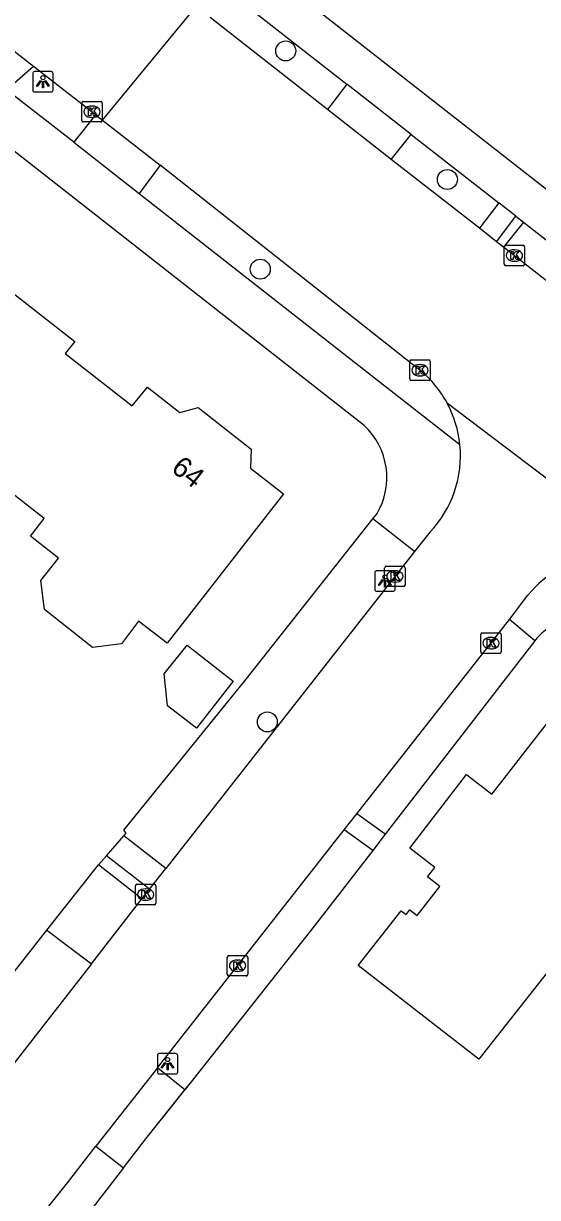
# Model space of a CAD drawing. Extents: x 157321 to 158827, y 386650 to 388532.
# Drawn here: x 158107.3 to 158132.5, y 387123.1 to 387180.6 of the extents above; entities that cross this region are included whole.
import ezdxf

# ---------------------------------------------------------------- set-up
doc = ezdxf.new("R2010")
doc.units = 0
for name, color, linetype in [('IMGEO_Boom', 7, 'Continuous'), ('IMGEO_Groenvoorziening', 7, 'Continuous'), ('IMGEO_Hek', 7, 'Continuous'), ('IMGEO_Kolk', 7, 'Continuous'), ('IMGEO_Lichtpunt', 7, 'Continuous'), ('IMGEO_Muur', 7, 'Continuous'), ('IMGEO_Pand', 7, 'Continuous'), ('IMGEO_Pand_nummerreeks', 7, 'Continuous'), ('IMGEO_Rijbaan_lokaal_gesloten', 7, 'Continuous'), ('IMGEO_Rijbaan_lokaal_open', 7, 'Continuous'), ('IMGEO_Voetpad_open', 7, 'Continuous')]:
    doc.layers.add(name, color=color, linetype=linetype)

msp = doc.modelspace()

# ---------------------------------------------------------------- linework, layer by layer
at = {"layer": 'IMGEO_Boom'}
for centre in [(158120.127, 387179.23), (158128.043, 387172.932), (158118.879, 387168.543), (158119.226, 387146.369)]:
    msp.add_circle(centre, 0.489, dxfattribs=at)
at = {"layer": 'IMGEO_Groenvoorziening'}
for points in [[(158106.457, 387177.333), (158107.771, 387178.477)], [(158131.766, 387170.849), (158130.798, 387169.613)], [(158112.201, 387140.787), (158112.319, 387140.92), (158112.201, 387141.066), (158118.195, 387148.455), (158124.396, 387156.312)], [(158132.321, 387150.339), (158124.993, 387140.864)], [(158124.385, 387140.078), (158121.52, 387136.374), (158115.187, 387128.358)], [(158110.955, 387139.377), (158111.344, 387139.818)], [(158099.845, 387125.22), (158108.426, 387136.164)], [(158112.176, 387124.535), (158110.785, 387122.735), (158109.836, 387121.523)]]:
    msp.add_lwpolyline(points, dxfattribs=at)
at = {"layer": 'IMGEO_Hek'}
msp.add_lwpolyline([(158112.201, 387141.066), (158118.195, 387148.455)], dxfattribs=at)
at = {"layer": 'IMGEO_Kolk'}
for p, q in [((158110.213, 387176.75), (158111.065, 387176.75)), ((158110.138, 387175.824), (158110.138, 387176.676)), ((158110.626, 387176.53), (158110.651, 387176.53)), ((158111.139, 387176.676), (158111.139, 387175.824)), ((158111.065, 387175.75), (158110.213, 387175.75)), ((158110.649, 387175.97), (158110.624, 387175.97)), ((158130.828, 387168.785), (158130.828, 387169.637)), ((158130.903, 387169.711), (158131.755, 387169.711)), ((158131.316, 387169.491), (158131.341, 387169.491)), ((158131.829, 387169.637), (158131.829, 387168.785)), ((158131.755, 387168.711), (158130.903, 387168.711)), ((158131.339, 387168.931), (158131.314, 387168.931)), ((158126.277, 387164.094), (158127.129, 387164.094)), ((158126.202, 387163.168), (158126.202, 387164.02)), ((158126.69, 387163.874), (158126.715, 387163.874)), ((158127.203, 387164.02), (158127.203, 387163.168)), ((158127.129, 387163.094), (158126.277, 387163.094)), ((158126.713, 387163.314), (158126.688, 387163.314)), ((158124.972, 387153.07), (158124.972, 387153.922)), ((158125.047, 387153.996), (158125.899, 387153.996)), ((158125.46, 387153.776), (158125.485, 387153.776)), ((158125.973, 387153.922), (158125.973, 387153.07)), ((158125.483, 387153.216), (158125.458, 387153.216)), ((158125.899, 387152.996), (158125.047, 387152.996)), ((158129.677, 387149.8), (158129.677, 387150.652)), ((158129.752, 387150.726), (158130.604, 387150.726)), ((158130.165, 387150.506), (158130.19, 387150.506)), ((158130.678, 387150.652), (158130.678, 387149.8)), ((158130.604, 387149.726), (158129.752, 387149.726)), ((158130.188, 387149.946), (158130.163, 387149.946)), ((158112.765, 387137.489), (158112.765, 387138.341)), ((158112.84, 387138.415), (158113.692, 387138.415)), ((158113.253, 387138.195), (158113.278, 387138.195)), ((158113.766, 387138.341), (158113.766, 387137.489)), ((158113.276, 387137.635), (158113.251, 387137.635)), ((158113.692, 387137.415), (158112.84, 387137.415)), ((158117.265, 387134), (158117.265, 387134.852)), ((158117.34, 387134.926), (158118.192, 387134.926)), ((158118.266, 387134.852), (158118.266, 387134)), ((158117.753, 387134.706), (158117.778, 387134.706)), ((158118.192, 387133.926), (158117.34, 387133.926)), ((158117.776, 387134.146), (158117.751, 387134.146))]:
    msp.add_line(p, q, dxfattribs=at)
for points in [[(158110.213, 387176.75), (158111.065, 387176.75)], [(158110.138, 387175.824), (158110.138, 387176.676)], [(158110.459, 387176.45), (158110.582, 387176.45), (158110.582, 387176.299), (158110.712, 387176.45), (158110.876, 387176.45), (158110.73, 387176.299), (158110.883, 387176.05), (158110.731, 387176.05), (158110.646, 387176.214), (158110.582, 387176.147), (158110.582, 387176.05), (158110.459, 387176.05), (158110.459, 387176.45)], [(158111.139, 387176.676), (158111.139, 387175.824)], [(158111.065, 387175.75), (158110.213, 387175.75)], [(158130.828, 387168.785), (158130.828, 387169.637)], [(158130.903, 387169.711), (158131.755, 387169.711)], [(158131.149, 387169.411), (158131.272, 387169.411), (158131.272, 387169.26), (158131.402, 387169.411), (158131.566, 387169.411), (158131.42, 387169.26), (158131.573, 387169.011), (158131.421, 387169.011), (158131.336, 387169.175), (158131.272, 387169.108), (158131.272, 387169.011), (158131.149, 387169.011), (158131.149, 387169.411)], [(158131.829, 387169.637), (158131.829, 387168.785)], [(158131.755, 387168.711), (158130.903, 387168.711)], [(158126.277, 387164.094), (158127.129, 387164.094)], [(158126.202, 387163.168), (158126.202, 387164.02)], [(158126.523, 387163.794), (158126.646, 387163.794), (158126.646, 387163.643), (158126.776, 387163.794), (158126.94, 387163.794), (158126.794, 387163.643), (158126.947, 387163.394), (158126.795, 387163.394), (158126.71, 387163.558), (158126.646, 387163.491), (158126.646, 387163.394), (158126.523, 387163.394), (158126.523, 387163.794)], [(158127.203, 387164.02), (158127.203, 387163.168)], [(158127.129, 387163.094), (158126.277, 387163.094)], [(158124.972, 387153.07), (158124.972, 387153.922)], [(158125.047, 387153.996), (158125.899, 387153.996)], [(158125.973, 387153.922), (158125.973, 387153.07)], [(158125.293, 387153.696), (158125.416, 387153.696), (158125.416, 387153.545), (158125.546, 387153.696), (158125.71, 387153.696), (158125.564, 387153.545), (158125.717, 387153.296), (158125.565, 387153.296), (158125.48, 387153.46), (158125.416, 387153.393), (158125.416, 387153.296), (158125.293, 387153.296), (158125.293, 387153.696)], [(158125.899, 387152.996), (158125.047, 387152.996)], [(158129.677, 387149.8), (158129.677, 387150.652)], [(158129.752, 387150.726), (158130.604, 387150.726)], [(158129.998, 387150.426), (158130.121, 387150.426), (158130.121, 387150.275), (158130.251, 387150.426), (158130.415, 387150.426), (158130.269, 387150.275), (158130.422, 387150.026), (158130.27, 387150.026), (158130.185, 387150.19), (158130.121, 387150.123), (158130.121, 387150.026), (158129.998, 387150.026), (158129.998, 387150.426)], [(158130.678, 387150.652), (158130.678, 387149.8)], [(158130.604, 387149.726), (158129.752, 387149.726)], [(158112.765, 387137.489), (158112.765, 387138.341)], [(158112.84, 387138.415), (158113.692, 387138.415)], [(158113.766, 387138.341), (158113.766, 387137.489)], [(158113.086, 387138.115), (158113.209, 387138.115), (158113.209, 387137.964), (158113.339, 387138.115), (158113.503, 387138.115), (158113.357, 387137.964), (158113.51, 387137.715), (158113.358, 387137.715), (158113.273, 387137.879), (158113.209, 387137.812), (158113.209, 387137.715), (158113.086, 387137.715), (158113.086, 387138.115)], [(158113.692, 387137.415), (158112.84, 387137.415)], [(158117.265, 387134), (158117.265, 387134.852)], [(158117.34, 387134.926), (158118.192, 387134.926)], [(158118.266, 387134.852), (158118.266, 387134)], [(158117.586, 387134.626), (158117.709, 387134.626), (158117.709, 387134.475), (158117.839, 387134.626), (158118.003, 387134.626), (158117.857, 387134.475), (158118.01, 387134.226), (158117.858, 387134.226), (158117.773, 387134.39), (158117.709, 387134.323), (158117.709, 387134.226), (158117.586, 387134.226), (158117.586, 387134.626)], [(158118.192, 387133.926), (158117.34, 387133.926)]]:
    msp.add_lwpolyline(points, dxfattribs=at)
for centre, start, end in [((158110.215, 387176.674), 91.55205, 178.44795), ((158110.215, 387176.674), 91.55205, 178.44795), ((158111.063, 387176.674), 1.55205, 88.44795), ((158111.063, 387176.674), 1.55205, 88.44795), ((158110.215, 387175.826), 181.55205, 268.44795), ((158110.215, 387175.826), 181.55205, 268.44795), ((158111.063, 387175.826), 271.55205, 358.44795), ((158111.063, 387175.826), 271.55205, 358.44795), ((158130.905, 387169.635), 91.55205, 178.44795), ((158130.905, 387169.635), 91.55205, 178.44795), ((158131.753, 387169.635), 1.55205, 88.44795), ((158131.753, 387169.635), 1.55205, 88.44795), ((158130.905, 387168.787), 181.55205, 268.44795), ((158130.905, 387168.787), 181.55205, 268.44795), ((158131.753, 387168.787), 271.55205, 358.44795), ((158131.753, 387168.787), 271.55205, 358.44795), ((158126.279, 387164.018), 91.55205, 178.44795), ((158126.279, 387164.018), 91.55205, 178.44795), ((158127.127, 387164.018), 1.55205, 88.44795), ((158127.127, 387164.018), 1.55205, 88.44795), ((158126.279, 387163.17), 181.55205, 268.44795), ((158126.279, 387163.17), 181.55205, 268.44795), ((158127.127, 387163.17), 271.55205, 358.44795), ((158127.127, 387163.17), 271.55205, 358.44795), ((158125.049, 387153.92), 91.55205, 178.44795), ((158125.049, 387153.92), 91.55205, 178.44795), ((158125.897, 387153.92), 1.55205, 88.44795), ((158125.897, 387153.92), 1.55205, 88.44795), ((158125.049, 387153.072), 181.55205, 268.44795), ((158125.049, 387153.072), 181.55205, 268.44795), ((158125.897, 387153.072), 271.55205, 358.44795), ((158125.897, 387153.072), 271.55205, 358.44795), ((158129.754, 387150.65), 91.55205, 178.44795), ((158129.754, 387150.65), 91.55205, 178.44795), ((158130.602, 387150.65), 1.55205, 88.44795), ((158130.602, 387150.65), 1.55205, 88.44795), ((158129.754, 387149.802), 181.55205, 268.44795), ((158129.754, 387149.802), 181.55205, 268.44795), ((158130.602, 387149.802), 271.55205, 358.44795), ((158130.602, 387149.802), 271.55205, 358.44795), ((158112.842, 387138.339), 91.55205, 178.44795), ((158112.842, 387138.339), 91.55205, 178.44795), ((158113.69, 387138.339), 1.55205, 88.44795), ((158113.69, 387138.339), 1.55205, 88.44795), ((158112.842, 387137.491), 181.55205, 268.44795), ((158112.842, 387137.491), 181.55205, 268.44795), ((158113.69, 387137.491), 271.55205, 358.44795), ((158113.69, 387137.491), 271.55205, 358.44795), ((158117.342, 387134.85), 91.55205, 178.44795), ((158117.342, 387134.85), 91.55205, 178.44795), ((158118.19, 387134.85), 1.55205, 88.44795), ((158118.19, 387134.85), 1.55205, 88.44795), ((158117.342, 387134.002), 181.55205, 268.44795), ((158117.342, 387134.002), 181.55205, 268.44795), ((158118.19, 387134.002), 271.55205, 358.44795), ((158118.19, 387134.002), 271.55205, 358.44795)]:
    msp.add_arc(centre, 0.0765, start, end, dxfattribs=at)
for centre, major_axis, ratio, start_param, end_param in [((158110.625, 387176.25), (-0.387, 0.002), 0.722429, 4.712389, 7.853982), ((158110.65, 387176.25), (-0.39, 0.002), 0.717154, 1.570796, 4.712389), ((158131.315, 387169.211), (-0.387, 0.002), 0.722429, 4.712389, 7.853982), ((158131.34, 387169.211), (-0.39, 0.002), 0.717154, 1.570796, 4.712389), ((158126.689, 387163.594), (-0.387, 0.002), 0.722429, 4.712389, 7.853982), ((158126.714, 387163.594), (-0.39, 0.002), 0.717154, 1.570796, 4.712389), ((158125.459, 387153.496), (-0.387, 0.002), 0.722429, 4.712389, 7.853982), ((158125.484, 387153.496), (-0.39, 0.002), 0.717154, 1.570796, 4.712389), ((158130.164, 387150.226), (-0.387, 0.002), 0.722429, 4.712389, 7.853982), ((158130.189, 387150.226), (-0.39, 0.002), 0.717154, 1.570796, 4.712389), ((158113.252, 387137.915), (-0.387, 0.002), 0.722429, 4.712389, 7.853982), ((158113.277, 387137.915), (-0.39, 0.002), 0.717154, 1.570796, 4.712389), ((158117.752, 387134.426), (-0.387, 0.002), 0.722429, 4.712389, 7.853982), ((158117.777, 387134.426), (-0.39, 0.002), 0.717154, 1.570796, 4.712389)]:
    msp.add_ellipse(centre, major_axis=major_axis, ratio=ratio, start_param=start_param, end_param=end_param, dxfattribs=at)
at = {"layer": 'IMGEO_Lichtpunt'}
for p, q in [((158107.734, 387178.122), (158107.734, 387177.315)), ((158107.734, 387178.122), (158107.734, 387177.315)), ((158108.636, 387178.217), (158107.828, 387178.217)), ((158108.636, 387178.217), (158107.828, 387178.217)), ((158108.73, 387177.315), (158108.73, 387178.122)), ((158108.73, 387177.315), (158108.73, 387178.122)), ((158107.828, 387177.221), (158108.636, 387177.221)), ((158107.828, 387177.221), (158108.636, 387177.221)), ((158125.388, 387153.767), (158124.58, 387153.767)), ((158125.388, 387153.767), (158124.58, 387153.767)), ((158124.486, 387153.672), (158124.486, 387152.865)), ((158124.486, 387153.672), (158124.486, 387152.865)), ((158125.482, 387152.865), (158125.482, 387153.672)), ((158125.482, 387152.865), (158125.482, 387153.672)), ((158124.58, 387152.771), (158125.388, 387152.771)), ((158124.58, 387152.771), (158125.388, 387152.771)), ((158113.839, 387130.032), (158113.839, 387129.225)), ((158113.839, 387130.032), (158113.839, 387129.225)), ((158114.741, 387130.127), (158113.933, 387130.127)), ((158114.741, 387130.127), (158113.933, 387130.127)), ((158114.835, 387129.225), (158114.835, 387130.032)), ((158114.835, 387129.225), (158114.835, 387130.032)), ((158113.933, 387129.131), (158114.741, 387129.131)), ((158113.933, 387129.131), (158114.741, 387129.131))]:
    msp.add_line(p, q, dxfattribs=at)
for points in [[(158108.108, 387177.786), (158108.147, 387177.758), (158107.959, 387177.496), (158107.921, 387177.523), (158108.108, 387177.786)], [(158108.21, 387177.738), (158108.257, 387177.738), (158108.257, 387177.416), (158108.21, 387177.416), (158108.21, 387177.738)], [(158108.32, 387177.758), (158108.358, 387177.785), (158108.545, 387177.523), (158108.506, 387177.495), (158108.32, 387177.758)], [(158124.86, 387153.336), (158124.899, 387153.308), (158124.711, 387153.046), (158124.673, 387153.073), (158124.86, 387153.336)], [(158124.962, 387153.288), (158125.009, 387153.288), (158125.009, 387152.966), (158124.962, 387152.966), (158124.962, 387153.288)], [(158125.072, 387153.308), (158125.11, 387153.335), (158125.297, 387153.073), (158125.258, 387153.045), (158125.072, 387153.308)], [(158114.213, 387129.696), (158114.252, 387129.668), (158114.064, 387129.406), (158114.026, 387129.433), (158114.213, 387129.696)], [(158114.315, 387129.648), (158114.362, 387129.648), (158114.362, 387129.326), (158114.315, 387129.326), (158114.315, 387129.648)], [(158114.425, 387129.668), (158114.463, 387129.695), (158114.65, 387129.433), (158114.611, 387129.405), (158114.425, 387129.668)]]:
    msp.add_lwpolyline(points, dxfattribs=at)
for centre in [(158108.233, 387177.92), (158124.985, 387153.47), (158114.338, 387129.83)]:
    msp.add_circle(centre, 0.0994, dxfattribs=at)
for centre, start, end in [((158107.828, 387178.122), 90, 180), ((158107.828, 387178.122), 90, 180), ((158108.636, 387178.122), 0, 90), ((158108.636, 387178.122), 0, 90), ((158107.828, 387177.315), 180, 270), ((158107.828, 387177.315), 180, 270), ((158108.636, 387177.315), 270, 0), ((158108.636, 387177.315), 270, 360), ((158124.58, 387153.672), 90, 180), ((158124.58, 387153.672), 90, 180), ((158125.388, 387153.672), 0, 90), ((158125.388, 387153.672), 0, 90), ((158124.58, 387152.865), 180, 270), ((158124.58, 387152.865), 180, 270), ((158125.388, 387152.865), 270, 0), ((158125.388, 387152.865), 270, 360), ((158113.933, 387130.032), 90, 180), ((158113.933, 387130.032), 90, 180), ((158114.741, 387130.032), 0, 90), ((158114.741, 387130.032), 0, 90), ((158113.933, 387129.225), 180, 270), ((158113.933, 387129.225), 180, 270), ((158114.741, 387129.225), 270, 0), ((158114.741, 387129.225), 270, 360)]:
    msp.add_arc(centre, 0.0946, start, end, dxfattribs=at)
at = {"layer": 'IMGEO_Muur'}
msp.add_lwpolyline([(158115.385, 387128.607), (158114.062, 387126.946)], dxfattribs=at)
at = {"layer": 'IMGEO_Pand'}
for points in [[(158105.107, 387168.652), (158109.789, 387164.997), (158109.328, 387164.406), (158112.607, 387161.846), (158113.356, 387162.769), (158114.946, 387161.521), (158115.842, 387161.771), (158118.437, 387159.732), (158118.406, 387158.802), (158120.017, 387157.535), (158114.313, 387150.222), (158112.923, 387151.301), (158112.08, 387150.193), (158110.657, 387150.015), (158108.306, 387151.873), (158108.13, 387153.292), (158108.995, 387154.381), (158107.624, 387155.469), (158108.301, 387156.337), (158104.202, 387159.536)], [(158114.175, 387148.729), (158115.299, 387150.124), (158117.551, 387148.368), (158115.751, 387146.06), (158114.343, 387147.153), (158114.175, 387148.729)], [(158133.607, 387134.95), (158129.579, 387129.849), (158127.63, 387131.364), (158123.682, 387134.432), (158125.774, 387137.12), (158126.018, 387136.931), (158126.203, 387137.167), (158126.557, 387136.889), (158127.672, 387138.314), (158127.07, 387138.784), (158127.426, 387139.241), (158126.202, 387140.194), (158128.988, 387143.794), (158130.222, 387142.833), (158130.593, 387143.31), (158133.517, 387147.067)]]:
    msp.add_lwpolyline(points, dxfattribs=at)
at = {"layer": 'IMGEO_Rijbaan_lokaal_gesloten'}
for points in [[(158111.153, 387175.841), (158115.735, 387181.41)], [(158122.174, 387176.354), (158116.422, 387180.871)], [(158105.458, 387180.278), (158107.771, 387178.477)], [(158107.771, 387178.477), (158110.639, 387176.25), (158110.814, 387176.106)], [(158125.293, 387173.914), (158122.174, 387176.354)], [(158110.814, 387176.106), (158111.153, 387175.841)], [(158111.153, 387175.841), (158113.977, 387173.634)], [(158129.613, 387170.549), (158125.293, 387173.914)], [(158126.702, 387163.599), (158126.324, 387163.897), (158113.977, 387173.634)], [(158130.457, 387169.879), (158129.613, 387170.549)], [(158130.798, 387169.613), (158130.457, 387169.879)], [(158142.441, 387160.515), (158130.798, 387169.613)], [(158138.079, 387154.366), (158128.042, 387161.97)], [(158127.199, 387155.674), (158126.432, 387154.715)], [(158126.432, 387154.715), (158114.255, 387139.191)], [(158131.093, 387151.385), (158131.985, 387152.577)], [(158123.612, 387141.864), (158131.093, 387151.385)], [(158122.993, 387141.076), (158123.612, 387141.864)], [(158113.841, 387129.43), (158122.993, 387141.076)], [(158113.455, 387138.172), (158114.255, 387139.191)], [(158110.606, 387134.523), (158113.085, 387137.7)], [(158113.085, 387137.7), (158113.455, 387138.172)], [(158110.606, 387134.523), (158103.348, 387125.219), (158102.02, 387123.52)], [(158113.841, 387129.43), (158110.83, 387125.59)], [(158108.465, 387122.569), (158109.43, 387123.804), (158110.83, 387125.59)]]:
    msp.add_lwpolyline(points, dxfattribs=at)
for centre, radius, start, end in [((158123.258, 387159.4), 5.431, 28.24222, 50.63856), ((158123.278, 387159.41), 5.408, 5.75045, 28.25139), ((158123.263, 387159.406), 5.424, 316.53028, 5.78213), ((158136.372, 387148.91), 5.718, 98.62983, 140.1088)]:
    msp.add_arc(centre, radius, start, end, dxfattribs=at)
at = {"layer": 'IMGEO_Rijbaan_lokaal_open'}
for points in [[(158108.426, 387136.164), (158110.955, 387139.377)], [(158113.085, 387137.7), (158110.955, 387139.377)], [(158108.426, 387136.164), (158110.606, 387134.523)], [(158115.187, 387128.358), (158113.841, 387129.43)], [(158112.176, 387124.535), (158113.272, 387125.954), (158115.187, 387128.358)], [(158110.83, 387125.59), (158112.176, 387124.535)]]:
    msp.add_lwpolyline(points, dxfattribs=at)
at = {"layer": 'IMGEO_Voetpad_open'}
for points in [[(158117.456, 387182.04), (158123.126, 387177.595)], [(158120.564, 387182.122), (158132.982, 387172.403), (158162.416, 387149.364), (158185.407, 387131.357)], [(158109.743, 387174.756), (158106.457, 387177.333)], [(158123.126, 387177.595), (158122.174, 387176.354)], [(158126.265, 387175.145), (158123.126, 387177.595)], [(158110.814, 387176.106), (158109.743, 387174.756)], [(158125.293, 387173.914), (158126.265, 387175.145)], [(158126.265, 387175.145), (158130.559, 387171.787)], [(158109.743, 387174.756), (158112.942, 387172.248)], [(158123.964, 387160.882), (158106.829, 387174.325)], [(158113.977, 387173.634), (158112.942, 387172.248)], [(158112.942, 387172.248), (158125.296, 387162.583), (158128.659, 387159.952)], [(158130.559, 387171.787), (158129.613, 387170.549)], [(158131.398, 387171.136), (158130.559, 387171.787)], [(158130.457, 387169.879), (158131.398, 387171.136)], [(158131.398, 387171.136), (158131.766, 387170.849)], [(158131.766, 387170.849), (158143.406, 387161.763)], [(158124.396, 387156.312), (158124.601, 387156.572)], [(158126.432, 387154.715), (158124.396, 387156.312)], [(158132.321, 387150.339), (158131.093, 387151.385)], [(158124.993, 387140.864), (158123.612, 387141.864)], [(158124.385, 387140.078), (158122.993, 387141.076)], [(158111.344, 387139.818), (158112.201, 387140.787)], [(158114.255, 387139.191), (158112.201, 387140.787)], [(158124.993, 387140.864), (158124.385, 387140.078)], [(158113.455, 387138.172), (158111.344, 387139.818)]]:
    msp.add_lwpolyline(points, dxfattribs=at)
for centre, radius, start, end in [((158121.609, 387158.332), 3.471, 329.53404, 47.28039), ((158134.811, 387148.365), 3.178, 48.86807, 141.58621)]:
    msp.add_arc(centre, radius, start, end, dxfattribs=at)

# ---------------------------------------------------------------- texts
at = {"layer": 'IMGEO_Pand_nummerreeks'}
msp.add_text('64', height=1, rotation=321.8418, dxfattribs=at).set_placement((158114.463, 387158.682))

doc.saveas('drawing.dxf')
